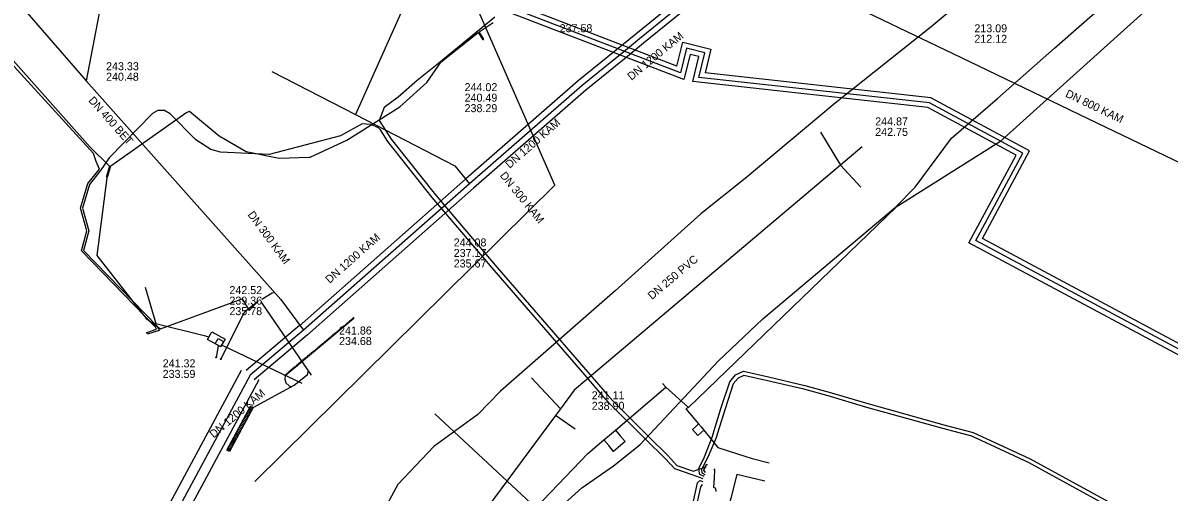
# Model space of a CAD drawing. Extents: x -598233 to -596890, y -1157848 to -1156431.
# Drawn here: x -597069.1 to -596954.5, y -1157685.2 to -1157638.3 of the extents above; entities that cross this region are included whole.
import ezdxf

# ---------------------------------------------------------------- set-up
doc = ezdxf.new("R2010")
doc.units = 0
for name, color, linetype in [('Vrstva 1', 7, 'Continuous'), ('Vrstva 10', 7, 'Continuous'), ('Vrstva 11', 7, 'Continuous'), ('Vrstva 12', 7, 'Continuous'), ('Vrstva 13', 7, 'Continuous'), ('Vrstva 14', 7, 'Continuous'), ('Vrstva 15', 7, 'Continuous'), ('Vrstva 19', 7, 'Continuous'), ('Vrstva 22', 7, 'Continuous'), ('Vrstva 25', 7, 'Continuous'), ('Vrstva 26', 7, 'Continuous'), ('Vrstva 4', 7, 'Continuous'), ('Vrstva 42', 7, 'Continuous'), ('Vrstva 5', 7, 'Continuous'), ('Vrstva 55', 7, 'Continuous'), ('Vrstva 8', 7, 'Continuous'), ('Vrstva 9', 7, 'Continuous')]:
    doc.layers.add(name, color=color, linetype=linetype)

msp = doc.modelspace()

# ---------------------------------------------------------------- linework, layer by layer
at = {"layer": 'Vrstva 1'}
for p, q in [((-596989.35, -1157649.22), (-596987.36, -1157652.52)), ((-596985.32, -1157654.72), (-596987.36, -1157652.52)), ((-597018.25, -1157673.77), (-597015.36, -1157676.87)), ((-597013.88, -1157678.9), (-597015.85, -1157677.53))]:
    msp.add_line(p, q, dxfattribs=at)
for points in [[(-596985.18, -1157650.68), (-596987.36, -1157652.52), (-597013.99, -1157675.02)], [(-597013.99, -1157675.02), (-597015.36, -1157676.87), (-597015.85, -1157677.53), (-597037.49, -1157706.73)]]:
    msp.add_lwpolyline(points, dxfattribs=at)
at = {"layer": 'Vrstva 10'}
for p, q in [((-597013.59, -1157644.1), (-597024.84, -1157653.93)), ((-597012.8, -1157645.01), (-597024.05, -1157654.83)), ((-597024.84, -1157653.93), (-597041.44, -1157668.57)), ((-597024.05, -1157654.83), (-597040.64, -1157669.47)), ((-597041.43, -1157668.56), (-597046.76, -1157673.05)), ((-597040.65, -1157669.48), (-597045.99, -1157673.97))]:
    msp.add_line(p, q, dxfattribs=at)
for points in [[(-597001.86, -1157634.59), (-597007.82, -1157639.42), (-597009.05, -1157640.43), (-597013.57, -1157644.09)], [(-597001.11, -1157635.52), (-597007.06, -1157640.35), (-597008.29, -1157641.36), (-597012.82, -1157645.02)], [(-597047.26, -1157673.04), (-597066.06, -1157707.97), (-597066.77, -1157709.6)], [(-597045.5, -1157673.99), (-597064.26, -1157708.84), (-597064.93, -1157710.4)]]:
    msp.add_lwpolyline(points, dxfattribs=at)
at = {"layer": 'Vrstva 11'}
msp.add_lwpolyline([(-597046.33, -1157676.61), (-597046.07, -1157676.75), (-597048.44, -1157681.15), (-597048.7, -1157681.01)], close=True, dxfattribs=at)
msp.add_circle((-597049.32, -1157671.91), 0.05, dxfattribs=at)
at = {"layer": 'Vrstva 12'}
msp.add_lwpolyline([(-597014.95, -1157686.34), (-597013.23, -1157684.78), (-597010.06, -1157682.57), (-597007.42, -1157680.48), (-596999.58, -1157672.12), (-596995.14, -1157667.89), (-596981.85, -1157656.72), (-596979.91, -1157654.73), (-596976.27, -1157649.83), (-596971.68, -1157645.86), (-596965.97, -1157640.84), (-596952.21, -1157628.73), (-596940.5, -1157619.26), (-596933.64, -1157613.35), (-596932.26, -1157612.19)], dxfattribs=at)
at = {"layer": 'Vrstva 13'}
for points in [[(-597056.88, -1157664.71), (-597055.82, -1157668.35), (-597050.97, -1157669.56), (-597050.49, -1157669.69)], [(-597049.58, -1157670.53), (-597049.71, -1157671.38), (-597049.76, -1157671.72)], [(-597049.22, -1157670.5), (-597049.05, -1157670.58), (-597041.22, -1157674.32)]]:
    msp.add_lwpolyline(points, dxfattribs=at)
at = {"layer": 'Vrstva 14'}
msp.add_lwpolyline([(-597045.91, -1157684.12), (-597015.91, -1157654.51), (-597026.81, -1157629.63), (-597025.5, -1157625.27)], dxfattribs=at)
at = {"layer": 'Vrstva 15'}
msp.add_line((-597049.86, -1157670.38), (-597049.57, -1157669.85), dxfattribs=at)
msp.add_lwpolyline([(-597050.63, -1157669.95), (-597050.19, -1157669.17), (-597048.89, -1157669.9), (-597049.32, -1157670.68)], close=True, dxfattribs=at)
msp.add_lwpolyline([(-597049.57, -1157669.85), (-597049.04, -1157670.14), (-597049.33, -1157670.67)], dxfattribs=at)
msp.add_circle((-597049.76, -1157671.72), 0.05, dxfattribs=at)
at = {"layer": 'Vrstva 19'}
for points in [[(-596952.68, -1157633.28), (-596971.44, -1157650.21), (-596981.79, -1157656.71), (-597002.57, -1157676.74), (-597002.84, -1157676.87), (-597001.55, -1157678.38), (-597001.29, -1157678.68)], [(-597009.87, -1157679), (-597004.82, -1157674.72), (-597002.57, -1157676.74)], [(-597005.16, -1157674.32), (-597005.11, -1157674.38), (-597004.82, -1157674.72)], [(-597027.92, -1157677.37), (-597017.82, -1157686.78)], [(-597001.55, -1157678.38), (-597001.87, -1157678.67), (-597002.17, -1157678.94), (-597001.63, -1157679.53), (-597001.33, -1157679.26)], [(-597009.87, -1157679), (-597009.38, -1157679.58), (-597008.89, -1157680.15), (-597010.04, -1157681.12), (-597010.52, -1157680.55), (-597011.01, -1157679.98), (-597010.44, -1157679.49)], [(-597010.44, -1157679.49), (-597009.87, -1157679)], [(-597001.33, -1157679.26), (-597001.03, -1157678.99)], [(-597001.29, -1157678.68), (-597001.03, -1157678.99), (-596999.61, -1157680.73), (-596996.81, -1157681.64), (-596996.2, -1157681.84), (-596994.49, -1157682.28)], [(-597046.52, -1157730.8), (-597044.44, -1157726.35), (-597036.14, -1157713.35), (-597029.53, -1157704.83), (-597024.88, -1157696.55), (-597019.79, -1157689.04), (-597017.82, -1157686.78), (-597012.62, -1157681.34), (-597011.01, -1157679.98)]]:
    msp.add_lwpolyline(points, dxfattribs=at)
at = {"layer": 'Vrstva 22'}
msp.add_lwpolyline([(-596994.94, -1157684.09), (-596997.71, -1157683.44), (-596998.34, -1157685.79), (-596999.13, -1157688.79), (-596995.28, -1157689.89), (-596993.13, -1157690.5)], dxfattribs=at)
at = {"layer": 'Vrstva 25'}
msp.add_line((-597003.36, -1157643.3), (-597032.8, -1157631.99), dxfattribs=at)
for points in [[(-597001.52, -1157643.75), (-597000.92, -1157641.3), (-597002.77, -1157640.85), (-597003.36, -1157643.3)], [(-596946.45, -1157674.72), (-596973.84, -1157660.06), (-596969.13, -1157651.32), (-596978.47, -1157646.29), (-597001.52, -1157643.75)]]:
    msp.add_lwpolyline(points, dxfattribs=at)
at = {"layer": 'Vrstva 26'}
for p, q in [((-597003.01, -1157643.97), (-597032.98, -1157632.46)), ((-597003.71, -1157642.63), (-597032.62, -1157631.52))]:
    msp.add_line(p, q, dxfattribs=at)
for points in [[(-597003.71, -1157642.63), (-597003.14, -1157640.25), (-597000.32, -1157640.93), (-597000.9, -1157643.31)], [(-597002.14, -1157644.18), (-597001.53, -1157641.67), (-597002.4, -1157641.46), (-597003.01, -1157643.97)], [(-596946.66, -1157674.05), (-596973.16, -1157659.86), (-596968.46, -1157651.11), (-596978.32, -1157645.81), (-597000.9, -1157643.31)], [(-596946.25, -1157675.4), (-596974.52, -1157660.27), (-596969.81, -1157651.52), (-596978.62, -1157646.78), (-597002.14, -1157644.18)]]:
    msp.add_lwpolyline(points, dxfattribs=at)
at = {"layer": 'Vrstva 42'}
for points in [[(-597061.77, -1157652.15), (-597062.05, -1157651.36), (-597070.7, -1157641.88), (-597074.17, -1157637.48), (-597074.42, -1157637.16), (-597074.53, -1157637.03), (-597076.37, -1157635.01), (-597079.96, -1157630.7), (-597081.29, -1157630.72)], [(-597021.91, -1157637.75), (-597027.52, -1157642.35), (-597029.68, -1157644.07), (-597031.59, -1157645.72), (-597032.97, -1157646.77), (-597033.47, -1157648.05), (-597033.42, -1157648.15), (-597032.27, -1157649.92), (-597027.86, -1157655.5), (-597024.9, -1157658.96), (-597021.67, -1157662.75), (-597017.59, -1157667.47), (-597012.62, -1157673.22), (-597010.7, -1157675.44), (-597010.17, -1157676.05), (-597006.54, -1157679.65), (-597004.61, -1157681.55), (-597003.71, -1157682.52), (-597002.06, -1157683.09), (-597001.53, -1157682.91), (-597001.19, -1157682.8), (-597000.9, -1157682.71), (-597000.75, -1157682.65)], [(-597001.08, -1157683.86), (-597002.19, -1157683.47), (-597003.93, -1157682.87), (-597004.9, -1157681.83), (-597006.83, -1157679.93), (-597010.46, -1157676.33), (-597011.01, -1157675.7), (-597012.92, -1157673.48), (-597017.9, -1157667.74), (-597021.98, -1157663.01), (-597025.21, -1157659.22), (-597028.17, -1157655.75), (-597032.6, -1157650.16), (-597033.35, -1157649), (-597033.56, -1157648.79), (-597034.31, -1157648.45), (-597035.19, -1157648.4), (-597037.33, -1157649.61), (-597044.49, -1157651.46), (-597049.35, -1157651.23), (-597050.3, -1157650.97), (-597051.79, -1157649.98), (-597054.37, -1157647.38), (-597054.94, -1157647.06), (-597055.59, -1157647.07), (-597056.13, -1157647.36), (-597060.47, -1157651.8), (-597061.32, -1157653.07)], [(-597061.32, -1157653.07), (-597062.43, -1157654.47), (-597063.13, -1157656.83), (-597062.5, -1157659.1), (-597063.03, -1157661.04), (-597055.68, -1157668.6), (-597055.48, -1157669.04), (-597056.63, -1157669.42), (-597056.66, -1157669.33), (-597056.69, -1157669.23), (-597055.75, -1157668.92), (-597055.85, -1157668.71), (-597063.25, -1157661.1), (-597062.71, -1157659.1), (-597063.34, -1157656.83), (-597062.61, -1157654.37), (-597061.42, -1157652.94), (-597061.77, -1157652.15)], [(-597000.99, -1157683.65), (-597001.44, -1157683.44), (-597001.53, -1157682.91), (-597001.54, -1157682.85), (-597000.95, -1157681.66), (-597000.19, -1157679.72), (-596999.28, -1157676.74), (-596998.44, -1157674.18), (-596997.85, -1157673.48), (-596997.06, -1157673.11), (-596994.57, -1157673.67), (-596990.93, -1157674.54), (-596988.48, -1157675.2), (-596984.63, -1157676.34), (-596977.03, -1157678.47), (-596974.11, -1157679.23), (-596968.39, -1157681.88), (-596956.35, -1157688.48)], [(-596956.54, -1157688.83), (-596968.57, -1157682.24), (-596974.24, -1157679.61), (-596977.14, -1157678.85), (-596984.74, -1157676.73), (-596988.59, -1157675.58), (-596991.03, -1157674.92), (-596994.66, -1157674.06), (-596997.01, -1157673.53), (-596997.6, -1157673.81), (-596998.09, -1157674.38), (-596998.9, -1157676.86), (-596999.81, -1157679.85), (-597000.63, -1157681.71), (-597001.19, -1157682.8), (-597001.26, -1157682.94), (-597001.21, -1157683.28), (-597000.92, -1157683.42)], [(-597000.87, -1157683.24), (-597001.02, -1157683), (-597000.9, -1157682.71), (-597000.79, -1157682.42), (-597000.67, -1157682.43)], [(-596999.79, -1157685.14), (-596999.82, -1157684.84), (-597000.02, -1157684.72), (-596999.96, -1157683.76), (-596999.94, -1157682.97), (-596999.99, -1157682.86)], [(-597015.87, -1157714.84), (-597015.82, -1157714.74), (-597014.23, -1157715.42), (-597013.55, -1157715.21), (-597012.47, -1157714.59), (-597008.02, -1157708.1), (-597005.48, -1157702.21), (-597006.07, -1157696.45), (-597004.07, -1157693.55), (-597003.49, -1157691.08), (-597003.2, -1157690.06), (-597002.29, -1157687.17), (-597001.65, -1157684.27), (-597001.44, -1157684.03), (-597001.11, -1157684.12)], [(-596984.62, -1157711.42), (-596984.59, -1157711.37), (-596984.94, -1157710.87), (-596984.99, -1157710.47), (-596984.74, -1157709.55), (-596985.58, -1157706.8), (-596987.08, -1157703.52), (-596989.84, -1157701.53), (-596990.92, -1157701.26), (-596995.43, -1157698.97), (-597003.21, -1157695.14), (-597003.59, -1157694.56), (-597003.75, -1157693.95), (-597003.1, -1157691.18), (-597002.82, -1157690.18), (-597001.9, -1157687.27), (-597001.33, -1157684.68), (-597001.17, -1157684.42)]]:
    msp.add_lwpolyline(points, dxfattribs=at)
at = {"layer": 'Vrstva 5'}
msp.add_line((-597013.44, -1157623.47), (-596976.12, -1157641.38), dxfattribs=at)
msp.add_lwpolyline([(-596976.12, -1157641.38), (-596973.57, -1157642.6), (-596961.74, -1157648.31), (-596949.88, -1157653.98), (-596947.33, -1157655.2), (-596939.58, -1157658.92), (-596922.56, -1157667.1)], dxfattribs=at)
at = {"layer": 'Vrstva 55'}
for points in [[(-596939.31, -1157598.75), (-596939.07, -1157599.4), (-596937.95, -1157599.56), (-596938.19, -1157602.53), (-596939.79, -1157606.06), (-596943.8, -1157609.03), (-596945.57, -1157610.39), (-596951.42, -1157615.61), (-596965.46, -1157627.96), (-596969.31, -1157631.16), (-596978.29, -1157638.7), (-596987.91, -1157646.32), (-596996.9, -1157653.86), (-597001.31, -1157657.39), (-597009.89, -1157665.09), (-597021.36, -1157675.11), (-597023.6, -1157677.44), (-597028.01, -1157680.65), (-597031.62, -1157684.42), (-597035.63, -1157691.87), (-597040.53, -1157701.26), (-597043.01, -1157706.71), (-597050.47, -1157721.63), (-597053.67, -1157726.84)], [(-597060.69, -1157653.78), (-597060.61, -1157653.64), (-597060.3, -1157652.6), (-597052.81, -1157647.28), (-597052.43, -1157647.14), (-597049.49, -1157649.58), (-597046.79, -1157651.15), (-597043.49, -1157651.83), (-597040.51, -1157651.74), (-597040.38, -1157651.72), (-597036.7, -1157650.04), (-597031.41, -1157646.71), (-597028.72, -1157644.25), (-597027.28, -1157642.2), (-597023.59, -1157639.28), (-597023.15, -1157639.93), (-597023.05, -1157639.99), (-597023.05, -1157639.87), (-597023.49, -1157639.21), (-597022.07, -1157638.28)], [(-597070.87, -1157641.16), (-597062.36, -1157650.73), (-597060.43, -1157652.61), (-597060.73, -1157653.62), (-597060.69, -1157653.78)], [(-597060.69, -1157653.78), (-597061.69, -1157661.54), (-597056.76, -1157667.86), (-597055.34, -1157668.89), (-597047.16, -1157665.88), (-597046.48, -1157667.04), (-597045.62, -1157666.16)]]:
    msp.add_lwpolyline(points, dxfattribs=at)
at = {"layer": 'Vrstva 9'}
for p, q in [((-597056.14, -1157609.72), (-597062.78, -1157644.09)), ((-597030.22, -1157634.87), (-597035.83, -1157647.47)), ((-597062.78, -1157644.09), (-597043.3, -1157665.96)), ((-597013.19, -1157644.55), (-597024.44, -1157654.38)), ((-597025.9, -1157652.58), (-597024.44, -1157654.38)), ((-597024.44, -1157654.38), (-597041.04, -1157669.02)), ((-597043.3, -1157665.96), (-597041.04, -1157669.02)), ((-597036.33, -1157668.11), (-597036.4, -1157668.02)), ((-597036.21, -1157668.01), (-597036.29, -1157667.92)), ((-597036.09, -1157667.92), (-597036.17, -1157667.83)), ((-597036, -1157667.84), (-597036.08, -1157667.75)), ((-597041.04, -1157669.02), (-597046.38, -1157673.51)), ((-597037.71, -1157669.26), (-597037.79, -1157669.17)), ((-597037.59, -1157669.17), (-597037.67, -1157669.07)), ((-597037.48, -1157669.07), (-597037.55, -1157668.98)), ((-597037.36, -1157668.97), (-597037.44, -1157668.88)), ((-597037.25, -1157668.88), (-597037.32, -1157668.79)), ((-597037.13, -1157668.78), (-597037.21, -1157668.69)), ((-597037.02, -1157668.69), (-597037.09, -1157668.59)), ((-597036.9, -1157668.59), (-597036.98, -1157668.5)), ((-597036.79, -1157668.49), (-597036.86, -1157668.4)), ((-597036.67, -1157668.4), (-597036.75, -1157668.31)), ((-597036.56, -1157668.3), (-597036.63, -1157668.21)), ((-597036.44, -1157668.21), (-597036.52, -1157668.11)), ((-597039.09, -1157670.41), (-597039.17, -1157670.32)), ((-597038.98, -1157670.32), (-597039.05, -1157670.23)), ((-597038.86, -1157670.22), (-597038.94, -1157670.13)), ((-597038.75, -1157670.13), (-597038.82, -1157670.03)), ((-597038.63, -1157670.03), (-597038.71, -1157669.94)), ((-597038.52, -1157669.93), (-597038.59, -1157669.84)), ((-597038.4, -1157669.84), (-597038.48, -1157669.75)), ((-597038.29, -1157669.74), (-597038.36, -1157669.65)), ((-597038.17, -1157669.65), (-597038.25, -1157669.55)), ((-597038.05, -1157669.55), (-597038.13, -1157669.46)), ((-597037.94, -1157669.45), (-597038.02, -1157669.36)), ((-597037.82, -1157669.36), (-597037.9, -1157669.27)), ((-597040.47, -1157671.57), (-597040.55, -1157671.48)), ((-597040.36, -1157671.47), (-597040.44, -1157671.38)), ((-597040.24, -1157671.37), (-597040.32, -1157671.28)), ((-597040.13, -1157671.28), (-597040.2, -1157671.19)), ((-597040.01, -1157671.18), (-597040.09, -1157671.09)), ((-597039.9, -1157671.09), (-597039.97, -1157671)), ((-597039.78, -1157670.99), (-597039.86, -1157670.9)), ((-597039.67, -1157670.89), (-597039.74, -1157670.8)), ((-597039.55, -1157670.8), (-597039.63, -1157670.71)), ((-597039.44, -1157670.7), (-597039.51, -1157670.61)), ((-597039.32, -1157670.61), (-597039.4, -1157670.52)), ((-597039.21, -1157670.51), (-597039.28, -1157670.42)), ((-597041.86, -1157672.72), (-597041.93, -1157672.63)), ((-597041.74, -1157672.62), (-597041.82, -1157672.53)), ((-597041.63, -1157672.53), (-597041.7, -1157672.44)), ((-597041.51, -1157672.43), (-597041.59, -1157672.34)), ((-597041.4, -1157672.33), (-597041.47, -1157672.24)), ((-597041.28, -1157672.24), (-597041.36, -1157672.15)), ((-597041.17, -1157672.14), (-597041.24, -1157672.05)), ((-597041.05, -1157672.05), (-597041.13, -1157671.96)), ((-597040.94, -1157671.95), (-597041.01, -1157671.86)), ((-597040.82, -1157671.85), (-597040.9, -1157671.76)), ((-597040.7, -1157671.76), (-597040.78, -1157671.67)), ((-597040.59, -1157671.66), (-597040.67, -1157671.57)), ((-597042.97, -1157673.49), (-597042.89, -1157673.58)), ((-597042.78, -1157673.49), (-597042.85, -1157673.4)), ((-597042.66, -1157673.39), (-597042.74, -1157673.3)), ((-597042.55, -1157673.29), (-597042.62, -1157673.2)), ((-597042.43, -1157673.2), (-597042.51, -1157673.11)), ((-597042.32, -1157673.1), (-597042.39, -1157673.01)), ((-597042.2, -1157673.01), (-597042.28, -1157672.92)), ((-597042.09, -1157672.91), (-597042.16, -1157672.82)), ((-597041.97, -1157672.81), (-597042.05, -1157672.72)), ((-597046.37, -1157677.32), (-597046.64, -1157677.18)), ((-597046.3, -1157677.19), (-597046.57, -1157677.05)), ((-597046.23, -1157677.06), (-597046.49, -1157676.92)), ((-597046.16, -1157676.93), (-597046.42, -1157676.78)), ((-597046.09, -1157676.79), (-597046.35, -1157676.65)), ((-597047.02, -1157678.51), (-597047.28, -1157678.37)), ((-597046.94, -1157678.38), (-597047.21, -1157678.24)), ((-597046.87, -1157678.25), (-597047.14, -1157678.1)), ((-597046.8, -1157678.11), (-597047.07, -1157677.97)), ((-597046.73, -1157677.98), (-597046.99, -1157677.84)), ((-597046.66, -1157677.85), (-597046.92, -1157677.71)), ((-597046.59, -1157677.72), (-597046.85, -1157677.57)), ((-597046.52, -1157677.59), (-597046.78, -1157677.44)), ((-597046.45, -1157677.45), (-597046.71, -1157677.31)), ((-597047.58, -1157679.56), (-597047.85, -1157679.42)), ((-597047.51, -1157679.43), (-597047.78, -1157679.29)), ((-597047.44, -1157679.3), (-597047.71, -1157679.16)), ((-597047.37, -1157679.17), (-597047.64, -1157679.03)), ((-597047.3, -1157679.04), (-597047.56, -1157678.9)), ((-597047.23, -1157678.91), (-597047.49, -1157678.76)), ((-597047.16, -1157678.77), (-597047.42, -1157678.63)), ((-597047.09, -1157678.64), (-597047.35, -1157678.5)), ((-597048.23, -1157680.75), (-597048.49, -1157680.61)), ((-597048.16, -1157680.62), (-597048.42, -1157680.48)), ((-597048.08, -1157680.49), (-597048.35, -1157680.35)), ((-597048.01, -1157680.36), (-597048.28, -1157680.22)), ((-597047.94, -1157680.23), (-597048.2, -1157680.08)), ((-597047.87, -1157680.09), (-597048.13, -1157679.95)), ((-597047.8, -1157679.96), (-597048.06, -1157679.82)), ((-597047.73, -1157679.83), (-597047.99, -1157679.69)), ((-597047.66, -1157679.7), (-597047.92, -1157679.55)), ((-597048.44, -1157681.15), (-597048.7, -1157681.01)), ((-597048.37, -1157681.02), (-597048.63, -1157680.88)), ((-597048.3, -1157680.89), (-597048.56, -1157680.74))]:
    msp.add_line(p, q, dxfattribs=at)
for points in [[(-597085.72, -1157617.71), (-597083.24, -1157620.56), (-597062.78, -1157644.09)], [(-597001.49, -1157635.05), (-597007.44, -1157639.89), (-597008.67, -1157640.9), (-597013.19, -1157644.55)], [(-597044.21, -1157643.17), (-597035.83, -1157647.47), (-597025.9, -1157652.58)], [(-597045.22, -1157665.9), (-597044.19, -1157665.29), (-597043.94, -1157665.25)], [(-597049.32, -1157671.91), (-597047.09, -1157667.49), (-597046.88, -1157667.11), (-597045.88, -1157666.35), (-597045.57, -1157666.12)], [(-597040.26, -1157673.51), (-597045.1, -1157666.42), (-597045.28, -1157666.17)], [(-597036.08, -1157667.75), (-597036, -1157667.84), (-597042.89, -1157673.58), (-597042.97, -1157673.49)], [(-597046.38, -1157673.51), (-597065.16, -1157708.4), (-597065.85, -1157710)], [(-597046.07, -1157676.75), (-597041.97, -1157674.52), (-597041.19, -1157673.88), (-597040.65, -1157673.44), (-597040.55, -1157673.08)], [(-597042.89, -1157673.58), (-597042.91, -1157673.92), (-597042.8, -1157674.27), (-597042.47, -1157674.59), (-597042.25, -1157674.67)]]:
    msp.add_lwpolyline(points, dxfattribs=at)

# ---------------------------------------------------------------- texts
at = {"layer": 'Vrstva 12'}
for s, p in [('237.58', (-597015.44, -1157639.24)), ('243.33', (-597060.78, -1157643.04)), ('240.48', (-597060.78, -1157644.09)), ('244.02', (-597024.94, -1157645.13)), ('240.49', (-597024.94, -1157646.18)), ('238.29', (-597024.94, -1157647.23)), ('244.08', (-597026.03, -1157660.65)), ('237.17', (-597026.03, -1157661.7)), ('235.67', (-597026.03, -1157662.75)), ('242.52', (-597048.45, -1157665.41)), ('239.36', (-597048.45, -1157666.46)), ('235.78', (-597048.45, -1157667.51)), ('241.86', (-597037.49, -1157669.45)), ('234.68', (-597037.49, -1157670.5)), ('241.32', (-597055.12, -1157672.73)), ('233.59', (-597055.12, -1157673.78))]:
    msp.add_text(s, height=0.8, dxfattribs=at).set_placement(p)
for s, rotation, p in [('DN 1200 KAM', 39.4768, (-597008.26, -1157644.1)), ('DN 400 BET', 311.689, (-597062.59, -1157646.1)), ('DN 1200 KAM', 41.1384, (-597020.44, -1157652.9)), ('DN 300 KAM', 308.9388, (-597021.46, -1157653.58)), ('DN 300 KAM', 306.4751, (-597046.67, -1157657.48)), ('DN 1200 KAM', 41.4248, (-597038.43, -1157664.39)), ('DN 1200 KAM', 40.0498, (-597050.03, -1157679.84))]:
    msp.add_text(s, height=0.8, rotation=rotation, dxfattribs=at).set_placement(p)
at = {"layer": 'Vrstva 4'}
for s, p in [('244.87', (-596983.89, -1157648.55)), ('242.75', (-596983.89, -1157649.6)), ('241.11', (-597012.23, -1157675.92)), ('238.90', (-597012.23, -1157676.97))]:
    msp.add_text(s, height=0.8, dxfattribs=at).set_placement(p)
msp.add_text('DN 250 PVC', height=0.8, rotation=40.1988, dxfattribs=at).set_placement((-597006.21, -1157666.01))
at = {"layer": 'Vrstva 8'}
for s, p in [('213.09', (-596973.98, -1157639.25)), ('212.12', (-596973.98, -1157640.3))]:
    msp.add_text(s, height=0.8, dxfattribs=at).set_placement(p)
msp.add_text('DN 800 KAM', height=0.8, rotation=334.3209, dxfattribs=at).set_placement((-596964.95, -1157645.65))

doc.saveas('drawing.dxf')
